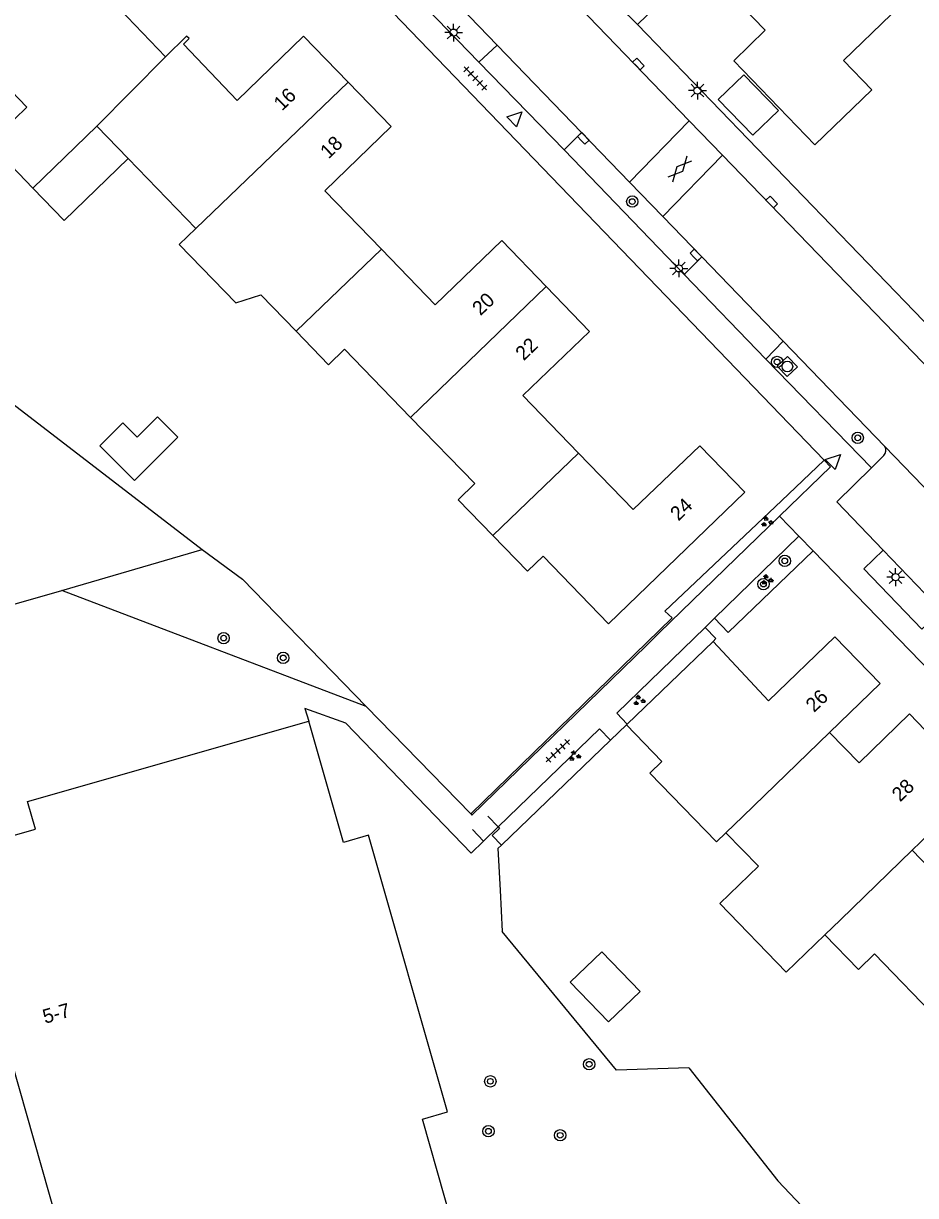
# Model space of a CAD drawing. Extents: x 137999 to 141000, y 397500 to 400501.
# Drawn here: x 138412.1 to 138474.7, y 399235.9 to 399318.3 of the extents above; entities that cross this region are included whole.
import ezdxf

# ---------------------------------------------------------------- set-up
doc = ezdxf.new("R2010")
doc.units = 0
for name, color, linetype in [('gg-afsc-erfafscheiding', 7, 'Continuous'), ('gg-afsc-hekwerk', 7, 'Continuous'), ('gg-anno-huisnummerreeks BGT', 7, 'Continuous'), ('gg-bbg-gedigitaliseerde bebouwing', 7, 'Continuous'), ('gg-bbg-gedigitaliseerde bijgebouw', 7, 'Continuous'), ('gg-bbg-hoofdgebouw', 7, 'Continuous'), ('gg-bbg-luifel en loopbrug', 7, 'Continuous'), ('gg-bbg-tussenscheiding', 7, 'Continuous'), ('gg-knt-verharding', 7, 'Continuous'), ('gg-knt-verharding nz', 7, 'Continuous'), ('gt-bbg-plantopografie pand', 7, 'Continuous'), ('gt-grn-groengrens', 7, 'Continuous'), ('gt-grn-weggrens', 7, 'Continuous'), ('gt-symb-boom', 7, 'Continuous'), ('gt-symb-gesloten verharding', 7, 'Continuous'), ('gt-symb-groenvak', 7, 'Continuous'), ('gt-symb-kolk', 7, 'Continuous'), ('gt-symb-lichtmast', 7, 'Continuous'), ('gt-symb-rioolschacht', 7, 'Continuous'), ('gt-symb-tegel verharding', 7, 'Continuous'), ('gt-symb-waterafsluiter', 7, 'Continuous')]:
    doc.layers.add(name, color=color, linetype=linetype)

# ---------------------------------------------------------------- blocks, each defined once
blk = doc.blocks.new('gt0-GESVH1')
at = {"layer": 'gt-symb-gesloten verharding'}
for p, q in [((-0.992, -0.261), (0.008, 0.239)), ((0.008, -0.261), (-0.992, 0.239)), ((0.008, 0.239), (1.008, -0.261)), ((1.008, 0.239), (0.008, -0.261))]:
    blk.add_line(p, q, dxfattribs=at)
blk = doc.blocks.new('gt0-KOLK')
at = {"layer": 'gt-symb-kolk'}
blk.add_lwpolyline([(0, 0), (0.375, 0), (0.375, 0.4), (-0.375, 0.4), (-0.375, 0), (0, 0)], dxfattribs=at)
blk = doc.blocks.new('gt0-LMAST')
at = {"layer": 'gt-symb-lichtmast'}
for p, q in [((-0.182, 0.173), (-0.447, 0.438)), ((-0.005, 0.246), (-0.005, 0.621)), ((0.172, 0.173), (0.437, 0.438)), ((-0.255, -0.004), (-0.63, -0.004)), ((-0.182, -0.181), (-0.447, -0.446)), ((-0.005, -0.254), (-0.005, -0.629)), ((0.437, -0.446), (0.172, -0.181)), ((0.245, -0.004), (0.62, -0.004))]:
    blk.add_line(p, q, dxfattribs=at)
blk.add_circle((-0.005, -0.004), 0.25, dxfattribs=at)
blk = doc.blocks.new('gt0-RS')
at = {"layer": 'gt-symb-rioolschacht'}
blk.add_lwpolyline([(-0.5, -0.5), (0.5, -0.5), (0.5, 0.5), (-0.5, 0.5)], close=True, dxfattribs=at)
blk.add_circle((0, 0), 0.375, dxfattribs=at)
blk = doc.blocks.new('gt0-BOOM')
at = {"layer": 'gt-symb-boom'}
for radius in [0.4, 0.2]:
    blk.add_circle((0, 0), radius, dxfattribs=at)
blk = doc.blocks.new('gt0-WAFSL')
at = {"layer": 'gt-symb-waterafsluiter'}
for p, q in [((-0.5, -0.333), (0, 0.667)), ((0, 0.667), (0.5, -0.333)), ((0.5, -0.333), (-0.5, -0.333))]:
    blk.add_line(p, q, dxfattribs=at)
blk = doc.blocks.new('gt0-TEG1')
at = {"layer": 'gt-symb-tegel verharding'}
for p, q in [((-1.125, 0), (1.125, 0)), ((-0.9, -0.25), (-0.9, 0.25)), ((-0.45, -0.25), (-0.45, 0.25)), ((0, -0.25), (0, 0.25)), ((0.45, -0.25), (0.45, 0.25)), ((0.9, -0.25), (0.9, 0.25))]:
    blk.add_line(p, q, dxfattribs=at)
blk = doc.blocks.new('gt0-GRVAK')
at = {"layer": 'gt-symb-groenvak'}
for p, q in [((-0.11, 0.189), (-0.228, 0.24)), ((-0.182, 0.153), (0.088, 0.153)), ((-0.091, 0.211), (-0.156, 0.322)), ((-0.047, 0.214), (-0.047, 0.393)), ((-0.004, 0.211), (0.061, 0.322)), ((0.015, 0.189), (0.133, 0.24)), ((0.262, -0.052), (0.197, 0.059)), ((0.305, -0.049), (0.305, 0.13)), ((0.349, -0.052), (0.414, 0.059)), ((-0.245, -0.228), (-0.363, -0.177)), ((-0.318, -0.264), (-0.047, -0.264)), ((-0.226, -0.206), (-0.291, -0.095)), ((-0.183, -0.203), (-0.183, -0.024)), ((-0.139, -0.206), (-0.074, -0.095)), ((-0.12, -0.228), (-0.002, -0.177)), ((0.243, -0.074), (0.125, -0.023)), ((0.17, -0.11), (0.441, -0.11)), ((0.368, -0.074), (0.486, -0.023))]:
    blk.add_line(p, q, dxfattribs=at)

msp = doc.modelspace()

# ---------------------------------------------------------------- linework, layer by layer
at = {"layer": 'gg-afsc-erfafscheiding'}
for p, q in [((138457.116, 399277.003), (138465.297, 399284.76)), ((138427.458, 399279.248), (138436.141, 399270.314)), ((138436.141, 399270.314), (138443.475, 399262.769)), ((138453.297, 399267.946), (138454.42, 399269.02)), ((138453.297, 399267.946), (138445.638, 399260.562)), ((138443.475, 399262.769), (138443.561, 399262.681))]:
    msp.add_line(p, q, dxfattribs=at)
for points in [[(138445.638, 399260.562), (138445.39, 399260.323), (138445.541, 399257.397)], [(138458.782, 399244.922), (138453.701, 399244.752), (138445.691, 399254.488)], [(138458.782, 399244.922), (138465.044, 399236.974), (138471.822, 399229.813)]]:
    msp.add_lwpolyline(points, dxfattribs=at)
at = {"layer": 'gg-afsc-hekwerk'}
for p, q in [((138414.756, 399278.458), (138424.631, 399281.333)), ((138411.417, 399277.486), (138414.756, 399278.458)), ((138444.673, 399262.603), (138445.407, 399261.842)), ((138444.381, 399260.847), (138443.598, 399261.662)), ((138444.977, 399261.249), (138445.638, 399260.562))]:
    msp.add_line(p, q, dxfattribs=at)
for points in [[(138443.475, 399262.769), (138457.617, 399276.538), (138457.116, 399277.003)], [(138445.407, 399261.842), (138445.502, 399261.744), (138444.977, 399261.249)]]:
    msp.add_lwpolyline(points, dxfattribs=at)
at = {"layer": 'gg-bbg-gedigitaliseerde bebouwing'}
for p, q in [((138473.003, 399318.909), (138469.661, 399315.671)), ((138417.226, 399311.076), (138412.728, 399306.719)), ((138417.226, 399311.076), (138419.425, 399308.804)), ((138419.425, 399308.804), (138424.183, 399303.891)), ((138428.732, 399299.231), (138431.211, 399296.671))]:
    msp.add_line(p, q, dxfattribs=at)
for points in [[(138412.728, 399306.719), (138409.68, 399309.866), (138412.306, 399312.411), (138408.485, 399316.356), (138410.524, 399318.332)], [(138467.64, 399309.76), (138471.637, 399313.631), (138469.661, 399315.671)], [(138424.183, 399303.891), (138423.011, 399302.756), (138426.979, 399298.659), (138428.732, 399299.231)], [(138431.211, 399296.671), (138433.496, 399294.312), (138434.616, 399295.397), (138439.249, 399290.614)], [(138439.249, 399290.614), (138443.759, 399285.958), (138442.596, 399284.832), (138445.031, 399282.319)], [(138445.031, 399282.319), (138447.467, 399279.804), (138448.559, 399280.862), (138453.14, 399276.11)], [(138461.398, 399261.439), (138460.725, 399260.787), (138456.043, 399265.62), (138456.9, 399266.45)], [(138461.398, 399261.439), (138462.534, 399260.264), (138463.67, 399259.089), (138460.961, 399256.47), (138465.626, 399251.645), (138468.346, 399254.275)], [(138468.346, 399254.275), (138470.704, 399251.836), (138471.826, 399252.921), (138476.43, 399248.158)]]:
    msp.add_lwpolyline(points, dxfattribs=at)
at = {"layer": 'gg-bbg-gedigitaliseerde bijgebouw'}
msp.add_lwpolyline([(138452.676, 399253.067), (138450.462, 399250.942), (138453.143, 399248.15), (138455.366, 399250.284), (138452.676, 399253.067)], dxfattribs=at)
at = {"layer": 'gg-bbg-hoofdgebouw'}
for p, q in [((138460.5, 399274.88), (138454.466, 399269.064)), ((138454.466, 399269.064), (138454.42, 399269.02)), ((138454.42, 399269.02), (138456.9, 399266.45))]:
    msp.add_line(p, q, dxfattribs=at)
for points in [[(138422.05, 399315.95), (138418.28, 399319.87), (138422.97, 399324.38), (138419.96, 399327.487)], [(138466.8, 399325.398), (138461.65, 399320.41), (138464.14, 399317.82), (138461.96, 399315.66), (138467.64, 399309.76)], [(138434.878, 399314.165), (138431.74, 399317.4), (138427.08, 399312.88), (138423.32, 399316.83), (138423.71, 399317.22), (138423.52, 399317.4), (138422.05, 399315.95)], [(138437.215, 399302.427), (138433.24, 399306.53), (138437.9, 399311.05), (138434.878, 399314.165)], [(138448.78, 399299.803), (138445.67, 399303.04), (138440.99, 399298.53), (138437.215, 399302.427)], [(138451.049, 399288.11), (138447.14, 399292.16), (138451.81, 399296.65), (138448.78, 399299.803)], [(138453.14, 399276.11), (138462.72, 399285.35), (138459.56, 399288.62), (138454.88, 399284.14), (138451.049, 399288.11)], [(138468.67, 399268.48), (138472.22, 399271.92), (138469.05, 399275.2), (138464.38, 399270.7), (138460.5, 399274.88)], [(138474.47, 399260.22), (138479.15, 399264.7), (138474.28, 399269.78), (138470.75, 399266.34), (138468.67, 399268.48)], [(138417.523, 399223.23), (138407.06, 399260.03), (138412.91, 399261.68), (138412.35, 399263.63), (138432.11, 399269.28)], [(138443.23, 399230.27), (138440.084, 399241.325), (138441.844, 399241.827), (138436.299, 399261.261), (138434.539, 399260.759), (138432.11, 399269.28)], [(138483.925, 399255.395), (138486.09, 399257.5), (138482.92, 399260.82), (138478.25, 399256.31), (138474.47, 399260.22)]]:
    msp.add_lwpolyline(points, dxfattribs=at)
at = {"layer": 'gg-bbg-luifel en loopbrug'}
for points in [[(138412.728, 399306.719), (138414.928, 399304.448), (138419.425, 399308.804)], [(138417.431, 399288.621), (138419.044, 399290.235), (138420.06, 399289.22), (138421.491, 399290.652), (138422.922, 399289.221), (138419.879, 399286.176), (138417.431, 399288.621)]]:
    msp.add_lwpolyline(points, dxfattribs=at)
at = {"layer": 'gg-bbg-tussenscheiding'}
for p, q in [((138422.05, 399315.95), (138417.226, 399311.076)), ((138434.878, 399314.165), (138424.183, 399303.891)), ((138431.211, 399296.671), (138437.215, 399302.427)), ((138448.78, 399299.803), (138439.249, 399290.614)), ((138445.031, 399282.319), (138451.049, 399288.11)), ((138469.428, 399255.326), (138474.47, 399260.22)), ((138469.428, 399255.326), (138468.346, 399254.275))]:
    msp.add_line(p, q, dxfattribs=at)
msp.add_lwpolyline([(138468.67, 399268.48), (138462.57, 399262.574), (138461.398, 399261.439)], dxfattribs=at)
at = {"layer": 'gg-knt-verharding'}
for p, q in [((138455.18, 399318.21), (138499.179, 399360.819)), ((138445.339, 399316.763), (138437.746, 399324.63)), ((138444.04, 399315.565), (138436.468, 399323.471)), ((138449.21, 399321.41), (138458.822, 399311.449)), ((138476.603, 399295.997), (138455.18, 399318.21)), ((138445.339, 399316.763), (138444.04, 399315.565)), ((138451.257, 399310.631), (138445.339, 399316.763)), ((138454.62, 399307.147), (138458.822, 399311.449)), ((138458.822, 399311.449), (138461.159, 399309.027)), ((138450.031, 399309.405), (138451.257, 399310.631)), ((138454.62, 399307.147), (138451.257, 399310.631)), ((138458.461, 399300.644), (138450.031, 399309.405)), ((138456.959, 399304.723), (138461.159, 399309.027)), ((138461.159, 399309.027), (138537.442, 399229.964)), ((138456.959, 399304.723), (138454.62, 399307.147)), ((138459.699, 399301.884), (138456.959, 399304.723)), ((138459.699, 399301.884), (138458.461, 399300.644)), ((138465.422, 399295.955), (138459.699, 399301.884)), ((138464.199, 399294.691), (138465.422, 399295.955)), ((138472.553, 399288.566), (138465.422, 399295.955)), ((138471.605, 399287.079), (138464.199, 399294.691)), ((138483.809, 399276.903), (138472.553, 399288.566)), ((138471.605, 399287.079), (138472.477, 399287.943)), ((138465.165, 399283.681), (138468.734, 399287.145)), ((138468.294, 399287.602), (138468.734, 399287.145)), ((138456.73, 399275.505), (138465.165, 399283.681)), ((138466.52, 399282.279), (138465.165, 399283.681)), ((138466.52, 399282.279), (138460.593, 399276.51)), ((138466.52, 399282.279), (138467.522, 399281.243)), ((138481.43, 399266.86), (138467.522, 399281.243)), ((138476.535, 399277.026), (138472.437, 399281.294)), ((138436.141, 399270.314), (138414.756, 399278.458)), ((138460.593, 399276.51), (138459.929, 399275.86)), ((138456.73, 399275.505), (138455.805, 399274.566)), ((138443.561, 399262.681), (138455.805, 399274.566)), ((138445.407, 399261.842), (138444.381, 399260.847)), ((138444.381, 399260.847), (138443.502, 399259.995))]:
    msp.add_line(p, q, dxfattribs=at)
for points in [[(138376.171, 399375.863), (138376.863, 399375.145), (138393.76, 399357.75), (138424.76, 399332.7), (138426.3, 399331.22), (138468.294, 399287.602)], [(138472.437, 399281.294), (138469.185, 399284.682), (138471.605, 399287.079)], [(138460.593, 399276.51), (138461.551, 399275.503), (138467.522, 399281.243)], [(138476.535, 399277.026), (138475.138, 399275.732), (138471.075, 399279.975), (138472.437, 399281.294)], [(138459.929, 399275.86), (138453.733, 399269.827), (138454.466, 399269.064)], [(138460.5, 399274.88), (138460.69, 399275.089), (138459.929, 399275.86)], [(138443.502, 399259.995), (138434.71, 399269.122), (138431.822, 399270.17), (138432.11, 399269.28)], [(138453.297, 399267.946), (138452.525, 399268.741), (138445.407, 399261.842)]]:
    msp.add_lwpolyline(points, dxfattribs=at)
msp.add_arc((138472.12, 399288.303), 0.507, 314.78814, 31.30153, dxfattribs=at)
at = {"layer": 'gg-knt-verharding nz'}
for p, q in [((138444.04, 399315.565), (138450.031, 399309.405)), ((138458.461, 399300.644), (138464.199, 399294.691))]:
    msp.add_line(p, q, dxfattribs=at)
at = {"layer": 'gt-bbg-plantopografie pand'}
msp.add_lwpolyline([(138462.662, 399314.684), (138465.089, 399312.163), (138463.288, 399310.429), (138460.861, 399312.95), (138462.662, 399314.684)], dxfattribs=at)
at = {"layer": 'gt-grn-groengrens'}
for p, q in [((138465.297, 399284.76), (138468.294, 399287.602)), ((138424.631, 399281.333), (138427.458, 399279.248)), ((138445.541, 399257.397), (138445.691, 399254.488))]:
    msp.add_line(p, q, dxfattribs=at)
msp.add_lwpolyline([(138366.985, 399331.751), (138379.658, 399315.927), (138424.631, 399281.333)], dxfattribs=at)
at = {"layer": 'gt-grn-weggrens'}
msp.add_line((138455.18, 399318.21), (138453.87, 399319.51), dxfattribs=at)

# ---------------------------------------------------------------- block references
at = {"layer": 'gt-symb-boom'}
for p in [(138454.82, 399305.773), (138464.988, 399294.506), (138470.65, 399289.176), (138465.525, 399280.532), (138464.029, 399278.901), (138426.127, 399275.107), (138430.309, 399273.717), (138451.792, 399245.173), (138444.854, 399243.973), (138444.719, 399240.469), (138449.758, 399240.182)]:
    msp.add_blockref('gt0-BOOM', p, dxfattribs=at)
at = {"layer": 'gt-symb-gesloten verharding', "rotation": 48.16185073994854}
msp.add_blockref('gt0-GESVH1', (138458.144, 399308.062), dxfattribs=at)
at = {"layer": 'gt-symb-groenvak'}
for p in [(138464.261, 399283.273), (138464.261, 399279.204), (138455.29, 399270.721), (138450.755, 399266.827)]:
    msp.add_blockref('gt0-GRVAK', p, dxfattribs=at)
at = {"layer": 'gt-symb-kolk'}
for p, rotation in [((138455.106, 399315.302), -46.05341047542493), ((138451.239, 399310.073), -46.05341047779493), ((138464.467, 399305.599), -46.05341047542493), ((138459.145, 399301.878), -46.05341047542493)]:
    msp.add_blockref('gt0-KOLK', p, dxfattribs=dict(at, rotation=rotation))
at = {"layer": 'gt-symb-lichtmast'}
for p in [(138442.277, 399317.646), (138459.402, 399313.573), (138458.097, 399301.081), (138473.313, 399279.392)]:
    msp.add_blockref('gt0-LMAST', p, dxfattribs=at)
at = {"layer": 'gt-symb-rioolschacht', "rotation": -46.05341047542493}
msp.add_blockref('gt0-RS', (138465.708, 399294.186), dxfattribs=at)
at = {"layer": 'gt-symb-tegel verharding'}
for p, rotation in [((138443.8, 399314.421), 134.02760489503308), ((138449.594, 399267.19), -136.78232042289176)]:
    msp.add_blockref('gt0-TEG1', p, dxfattribs=dict(at, rotation=rotation))
at = {"layer": 'gt-symb-waterafsluiter'}
for p, rotation in [((138446.589, 399311.603), -46.05341047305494), ((138468.948, 399287.531), -46.05341047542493)]:
    msp.add_blockref('gt0-WAFSL', p, dxfattribs=dict(at, rotation=rotation))

# ---------------------------------------------------------------- texts
at = {"layer": 'gg-anno-huisnummerreeks BGT'}
for s, rotation, p in [('16', 44.1, (138430.228, 399312.098)), ('18', 44.1, (138433.498, 399308.726)), ('20', 43.9, (138444.164, 399297.712)), ('22', 43.9, (138447.2, 399294.552)), ('24', 44, (138458.065, 399283.293)), ('26', 44, (138467.585, 399269.841)), ('28', 43.8, (138473.625, 399263.56)), ('5-7', 15.8, (138413.587, 399248.011))]:
    msp.add_text(s, height=1, rotation=rotation, dxfattribs=at).set_placement(p)

doc.saveas('drawing.dxf')
